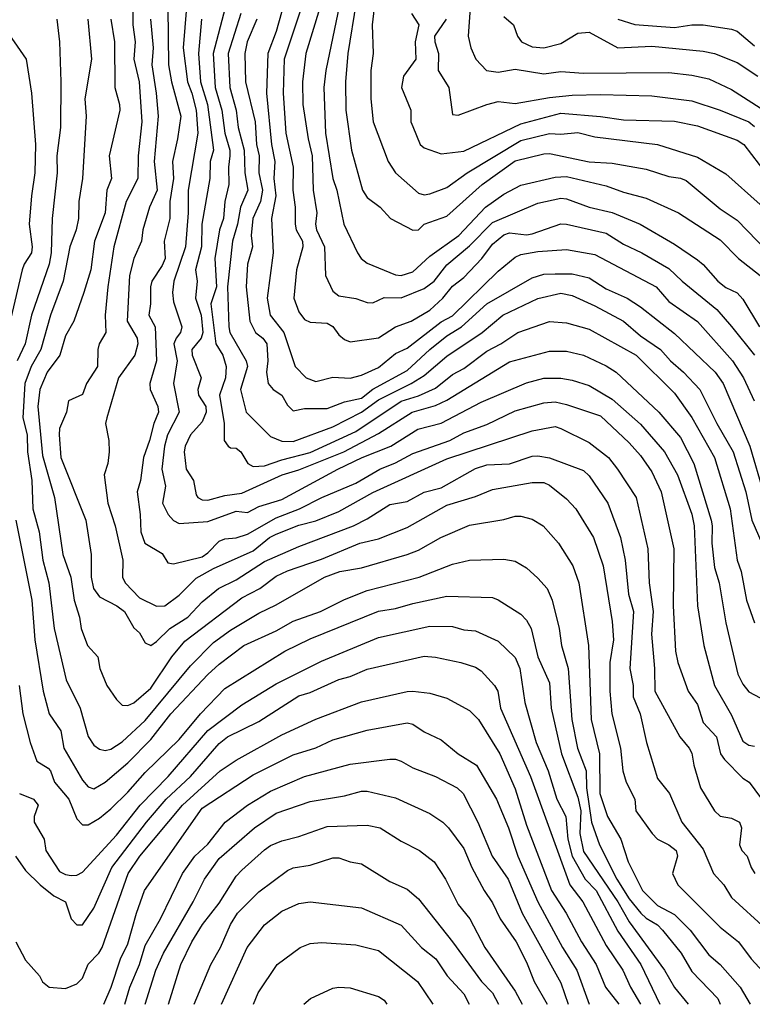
# Model space of a CAD drawing. Header units: metres. Extents: x -46681 to -43747, y -240911 to -237677.
# Tile 384 of 656: x -44017 to -43952, y -240911 to -240824. Entities that reach past the tile are written whole.
import ezdxf

# ---------------------------------------------------------------- set-up
doc = ezdxf.new("R2010")
doc.units = ezdxf.units.M
doc.layers.add('CONTOUR_INDEX', color=1, linetype='Continuous')
doc.layers.add('CONTOUR_INTER', color=3, linetype='Continuous')

msp = doc.modelspace()

# ---------------------------------------------------------------- linework, layer by layer
at = {"layer": 'CONTOUR_INDEX'}
for points, elevation in [([(-43988.377, -240822.02), (-43989.732, -240828.52), (-43989.911, -240830.02), (-43989.74, -240834.02), (-43989.095, -240838.008), (-43988.75, -240839.02), (-43988.155, -240842.02), (-43986.952, -240844.52), (-43986.624, -240845.02), (-43986.095, -240845.439), (-43983.595, -240846.468), (-43983.095, -240846.518), (-43982.095, -240846.19), (-43980.595, -240844.831), (-43978.055, -240843.02), (-43975.704, -240840.52), (-43974.095, -240839.368), (-43972.595, -240838.578), (-43969.595, -240837.885), (-43968.595, -240837.844), (-43965.095, -240838.642), (-43963.595, -240839.218), (-43961.595, -240839.725), (-43958.752, -240841.02), (-43955.095, -240843.397), (-43953.486, -240845.02), (-43951.595, -240846.519)], 110), ([(-43977.053, -240823.02), (-43977.235, -240825.52), (-43976.984, -240826.52), (-43976.547, -240827.52), (-43975.609, -240828.52), (-43974.595, -240828.67), (-43973.095, -240828.417), (-43970.595, -240828.829), (-43969.095, -240828.597), (-43967.095, -240828.751), (-43959.595, -240828.708), (-43957.595, -240828.938), (-43956.095, -240829.262), (-43954.095, -240830.197), (-43951.595, -240831.788)], 105), ([(-43997.197, -240823.52), (-43998.294, -240827.02), (-43998.146, -240830.02), (-43997.596, -240832.02), (-43997.407, -240833.52), (-43996.908, -240835.52), (-43996.821, -240837.52), (-43996.563, -240839.02), (-43997.228, -240840.52), (-43997.465, -240842.02), (-43997.906, -240843.52), (-43998.365, -240847.52), (-43998.242, -240851.02), (-43998.145, -240851.52), (-43996.727, -240854.02), (-43996.599, -240854.52), (-43997.204, -240856.52), (-43996.707, -240858.52), (-43994.595, -240860.649), (-43993.595, -240861.063), (-43992.595, -240861.112), (-43989.095, -240859.809), (-43986.595, -240858.536), (-43985.095, -240857.443), (-43982.241, -240856.02), (-43981.095, -240855.303), (-43979.095, -240853.595), (-43975.988, -240851.52), (-43974.171, -240850.02), (-43971.095, -240848.55), (-43969.095, -240848.068), (-43968.095, -240848.266), (-43966.095, -240849.187), (-43963.595, -240850.548), (-43962.095, -240851.823), (-43960.337, -240853.02), (-43959.466, -240854.02), (-43958.304, -240855.02), (-43956.875, -240856.52), (-43955.39, -240859.52), (-43953.969, -240862.02), (-43952.845, -240865.52), (-43952.315, -240868.02), (-43951.44, -240870.02)], 115), ([(-44018.095, -240824.583), (-44016.038, -240827.52), (-44015.559, -240830.52), (-44015.21, -240835.02), (-44015.272, -240837.52), (-44015.576, -240839.52), (-44015.758, -240842.02), (-44015.498, -240844.02), (-44015.554, -240844.52), (-44016.216, -240845.52), (-44016.378, -240846.02), (-44017.78, -240852.02)], 125), ([(-44005.127, -240824.02), (-44004.883, -240826.52), (-44005.01, -240828.02), (-44004.61, -240830.52), (-44004.459, -240832.52), (-44004.787, -240836.52), (-44004.538, -240839.02), (-44005.194, -240840.52), (-44005.793, -240842.52), (-44005.91, -240843.52), (-44006.579, -240845.02), (-44006.956, -240846.52), (-44007.168, -240850.52), (-44006.29, -240852.02), (-44006.228, -240852.52), (-44006.505, -240853.52), (-44007.927, -240855.52), (-44008.949, -240859.02), (-44009.069, -240859.52), (-44008.769, -240861.02), (-44008.735, -240862.02), (-44008.873, -240863.02), (-44009.197, -240864.02), (-44008.865, -240866.52), (-44008.215, -240868.52), (-44007.547, -240871.52), (-44007.583, -240873.02), (-44007.348, -240873.52), (-44006.095, -240874.841), (-44004.595, -240875.566), (-44003.863, -240875.52), (-44002.595, -240874.586), (-44001.095, -240873.107), (-43999.595, -240872.263), (-43996.095, -240870.698), (-43994.68, -240869.52), (-43994.095, -240869.225), (-43992.095, -240868.439), (-43990.595, -240868.053), (-43988.595, -240867.246), (-43985.595, -240865.571), (-43979.095, -240862.626), (-43971.595, -240860.166), (-43969.595, -240859.794), (-43969.095, -240859.949), (-43966.595, -240861.194), (-43964.9, -240862.52), (-43964.1, -240863.52), (-43962.48, -240866.02), (-43961.454, -240870.52), (-43961.342, -240873.52), (-43960.984, -240876.02), (-43961.114, -240878.02), (-43960.858, -240881.02), (-43960.821, -240883.02), (-43958.646, -240887.02), (-43957.822, -240888.02), (-43957.595, -240888.473), (-43957.416, -240889.52), (-43956.82, -240891.52), (-43955.595, -240893.54), (-43955.095, -240893.996), (-43954.095, -240894.175), (-43953.415, -240894.52), (-43953.234, -240895.02), (-43953.407, -240896.52), (-43953.205, -240897.02), (-43952.731, -240897.52), (-43952.374, -240898.52), (-43952.055, -240899.02)], 120), ([(-44016.658, -240882.52), (-44016.323, -240885.02), (-44015.688, -240887.52), (-44015.095, -240889.176), (-44014.095, -240889.771), (-44013.907, -240890.02), (-44013.539, -240891.02), (-44012.294, -240892.52), (-44011.595, -240894.232), (-44011.095, -240894.77), (-44010.595, -240894.755), (-44009.595, -240894.168), (-44008.595, -240893.368), (-44007.095, -240891.883), (-44005.595, -240890.162), (-44002.595, -240887.264), (-44000.741, -240885.02), (-43998.595, -240882.799), (-43993.327, -240879.52), (-43991.095, -240878.433), (-43985.095, -240875.995), (-43983.595, -240875.773), (-43982.095, -240875.323), (-43979.095, -240874.695), (-43975.095, -240874.803), (-43974.595, -240874.991), (-43972.595, -240876.272), (-43972.095, -240876.788), (-43971.706, -240877.52), (-43971.101, -240880.02), (-43970.095, -240882.295), (-43969.94, -240884.52), (-43969.025, -240888.52), (-43967.595, -240892.337), (-43967.338, -240893.52), (-43967.432, -240895.52), (-43967.095, -240897.11), (-43964.095, -240901.533), (-43963.095, -240903.277), (-43959.982, -240907.52), (-43959.095, -240909.047), (-43957.915, -240910.52)], 125), ([(-44007.372, -240910.52), (-44006.945, -240909.02), (-44006.09, -240907.02), (-44005.595, -240905.35), (-44004.25, -240903.02), (-44002.316, -240899.02), (-44001.222, -240897.52), (-44000.095, -240896.453), (-43998.571, -240894.52), (-43996.595, -240893.044), (-43994.595, -240891.798), (-43991.595, -240890.523), (-43987.595, -240889.421), (-43984.095, -240888.989), (-43983.595, -240889.003), (-43983.095, -240889.181), (-43982.095, -240889.763), (-43980.095, -240890.519), (-43978.199, -240891.52), (-43977.654, -240892.02), (-43976.369, -240894.52), (-43975.106, -240897.52), (-43973.718, -240899.52), (-43972.478, -240902.52), (-43969.095, -240908.642), (-43968.434, -240910.52)], 130), ([(-43996.065, -240910.52), (-43995.675, -240909.52), (-43993.994, -240907.02), (-43991.986, -240905.52), (-43991.095, -240905.173), (-43990.095, -240905.087), (-43987.095, -240905.29), (-43985.095, -240905.8), (-43981.687, -240908.52), (-43980.323, -240910.52)], 135)]:
    msp.add_lwpolyline(points, dxfattribs=dict(at, elevation=elevation))
at = {"layer": 'CONTOUR_INTER'}
for points, elevation in [([(-44001.632, -240819.02), (-44002.24, -240826.52), (-44001.872, -240829.52), (-44001.483, -240830.52), (-44001.119, -240832.02), (-44000.966, -240834.02), (-44001.818, -240839.02), (-44001.821, -240841.02), (-44002.044, -240844.02), (-44003.063, -240847.02), (-44003.196, -240848.02), (-44003.095, -240848.842), (-44002.378, -240851.02), (-44002.481, -240851.52), (-44002.875, -240852.02), (-44003.07, -240852.52), (-44002.788, -240854.02), (-44003.1, -240856.02), (-44002.609, -240858.52), (-44003.633, -240860.52), (-44003.899, -240861.52), (-44004.116, -240863.52), (-44003.8, -240865.02), (-44004.068, -240866.52), (-44003.57, -240867.52), (-44003.095, -240868.039), (-44002.595, -240868.298), (-44000.095, -240868.135), (-43997.595, -240867.228), (-43996.595, -240867.328), (-43995.595, -240866.807), (-43993.595, -240866.208), (-43988.674, -240863.52), (-43986.545, -240862.52), (-43984.005, -240861.52), (-43981.648, -240860.02), (-43979.595, -240859.493), (-43976.095, -240857.655), (-43972.095, -240855.936), (-43970.595, -240855.529), (-43969.095, -240855.544), (-43968.095, -240855.702), (-43966.595, -240856.171), (-43964.595, -240857.397), (-43962.095, -240859.57), (-43959.992, -240862.02), (-43958.835, -240864.02), (-43957.595, -240867.472), (-43957.375, -240868.52), (-43957.091, -240875.52), (-43956.531, -240879.02), (-43955.595, -240882.524), (-43954.095, -240885.138), (-43953.095, -240887.408), (-43952.595, -240887.771), (-43952.095, -240887.867)], 118), ([(-44006.651, -240820.02), (-44006.656, -240824.52), (-44006.475, -240826.02), (-44006.59, -240827.52), (-44006.126, -240829.52), (-44005.88, -240833.02), (-44006.211, -240836.02), (-44006.242, -240838.02), (-44007.261, -240840.02), (-44008.334, -240844.02), (-44008.878, -240847.52), (-44009.094, -240850.02), (-44009.046, -240851.52), (-44009.615, -240852.52), (-44009.751, -240853.02), (-44009.771, -240854.52), (-44010.732, -240856.02), (-44011.095, -240856.977), (-44012.324, -240857.52), (-44012.484, -240858.52), (-44013.095, -240859.968), (-44013.145, -240860.52), (-44012.988, -240862.52), (-44010.786, -240868.02), (-44010.33, -240871.02), (-44010.32, -240873.02), (-44010.109, -240874.02), (-44009.595, -240874.74), (-44008.071, -240875.52), (-44007.401, -240876.02), (-44006.595, -240877.452), (-44006.095, -240877.895), (-44005.595, -240878.785), (-44005.095, -240879.004), (-44004.595, -240878.664), (-44003.418, -240877.52), (-44001.828, -240876.52), (-44000.595, -240875.183), (-43999.147, -240874.02), (-43997.595, -240873.235), (-43995.095, -240871.631), (-43992.095, -240870.308), (-43987.308, -240868.52), (-43986.095, -240867.903), (-43984.095, -240866.622), (-43982.595, -240866.364), (-43981.095, -240865.561), (-43979.595, -240865.177), (-43976.595, -240863.477), (-43975.595, -240863.136), (-43973.595, -240863.055), (-43971.595, -240862.382), (-43971.095, -240862.358), (-43970.095, -240862.528), (-43967.095, -240863.652), (-43966.595, -240864.111), (-43964.949, -240866.52), (-43963.839, -240869.52), (-43963.435, -240871.52), (-43963.153, -240874.52), (-43962.721, -240876.02), (-43963.024, -240881.02), (-43962.73, -240882.52), (-43962.742, -240883.52), (-43962.125, -240885.02), (-43961.577, -240887.52), (-43960.595, -240890.687), (-43959.556, -240892.02), (-43958.462, -240894.52), (-43956.595, -240896.884), (-43955.68, -240899.02), (-43954.785, -240900.02), (-43954.095, -240901.149), (-43951.095, -240903.879)], 121), ([(-43993.099, -240821.52), (-43994.095, -240825.094), (-43994.802, -240827.02), (-43994.933, -240830.52), (-43994.507, -240835.02), (-43994.214, -240836.52), (-43994.288, -240838.02), (-43994.121, -240839.52), (-43994.505, -240841.52), (-43994.335, -240844.52), (-43994.862, -240848.52), (-43994.618, -240850.02), (-43993.414, -240851.52), (-43992.428, -240854.52), (-43991.44, -240855.52), (-43990.595, -240855.833), (-43989.095, -240855.457), (-43987.595, -240855.546), (-43986.595, -240855.264), (-43985.095, -240854.599), (-43983.595, -240853.377), (-43982.595, -240852.912), (-43979.595, -240850.597), (-43978.595, -240850.061), (-43974.595, -240846.142), (-43973.095, -240844.915), (-43972.595, -240844.682), (-43971.095, -240844.406), (-43968.595, -240844.252), (-43966.095, -240844.683), (-43960.73, -240847.52), (-43959.595, -240848.802), (-43957.095, -240850.571), (-43954.013, -240854.02), (-43953.036, -240855.52), (-43952.12, -240857.52)], 113), ([(-44003.608, -240823.02), (-44003.53, -240828.02), (-44003.268, -240829.52), (-44002.462, -240832.52), (-44002.734, -240834.52), (-44003.189, -240836.52), (-44003.089, -240838.02), (-44003.429, -240840.02), (-44003.431, -240841.52), (-44003.912, -240843.52), (-44003.842, -240845.02), (-44004.095, -240845.652), (-44004.987, -240847.02), (-44005.12, -240847.52), (-44005.112, -240849.02), (-44005.25, -240850.02), (-44004.705, -240851.02), (-44004.606, -240854.02), (-44005.17, -240856.02), (-44005.148, -240856.52), (-44004.461, -240858.02), (-44004.413, -240858.52), (-44004.84, -240859.52), (-44005.195, -240861.02), (-44005.729, -240862.52), (-44005.994, -240864.52), (-44006.298, -240865.52), (-44006.021, -240867.52), (-44005.971, -240869.02), (-44005.619, -240870.02), (-44004.095, -240870.927), (-44003.595, -240871.745), (-44003.095, -240871.837), (-44000.595, -240871.223), (-44000.095, -240870.89), (-43999.095, -240869.84), (-43998.595, -240869.638), (-43997.595, -240869.557), (-43996.595, -240869.244), (-43994.095, -240867.8), (-43992.034, -240867.02), (-43990.073, -240866.02), (-43987.095, -240864.748), (-43984.993, -240863.52), (-43983.595, -240862.96), (-43982.095, -240862.148), (-43978.824, -240861.02), (-43977.595, -240860.326), (-43975.595, -240859.613), (-43973.095, -240858.417), (-43970.595, -240857.706), (-43969.595, -240857.632), (-43968.595, -240857.841), (-43965.595, -240858.851), (-43963.095, -240861.204), (-43962.095, -240862.33), (-43961.095, -240863.777), (-43960.271, -240865.52), (-43959.17, -240870.52), (-43959.218, -240875.52), (-43959.033, -240879.52), (-43958.808, -240880.52), (-43957.914, -240883.02), (-43957.095, -240884.193), (-43956.595, -240885.769), (-43955.433, -240887.02), (-43955.067, -240888.52), (-43954.725, -240889.02), (-43953.095, -240890.677), (-43952.539, -240891.02), (-43951.059, -240893.02)], 119), ([(-43998.569, -240823.02), (-43999.612, -240827.02), (-43999.434, -240830.02), (-43998.844, -240832.02), (-43998.605, -240834.02), (-43998.153, -240835.52), (-43998.145, -240836.02), (-43998.274, -240837.02), (-43998.233, -240838.52), (-43998.586, -240840.02), (-43998.722, -240841.52), (-43999.053, -240842.52), (-43999.475, -240845.02), (-43999.336, -240847.52), (-43999.81, -240849.02), (-43999.37, -240852.52), (-43998.754, -240853.52), (-43998.476, -240854.52), (-43998.541, -240855.52), (-43999.05, -240857.02), (-43998.66, -240859.52), (-43998.64, -240861.02), (-43998.313, -240861.52), (-43998.095, -240861.661), (-43997.595, -240861.674), (-43997.173, -240862.02), (-43996.585, -240863.02), (-43996.095, -240863.307), (-43995.095, -240863.247), (-43993.595, -240862.716), (-43991.095, -240862.08), (-43987.095, -240860.213), (-43983.095, -240857.572), (-43981.595, -240857.092), (-43980.095, -240856.412), (-43978.595, -240855.207), (-43977.595, -240854.703), (-43975.595, -240853.163), (-43974.366, -240852.52), (-43972.857, -240851.52), (-43970.095, -240850.556), (-43968.595, -240850.693), (-43966.595, -240851.233), (-43962.478, -240853.52), (-43959.095, -240856.844), (-43957.595, -240859.001), (-43955.606, -240862.52), (-43954.209, -240867.02), (-43953.615, -240871.52), (-43953.261, -240872.52), (-43952.78, -240875.02), (-43952.087, -240877.02)], 116), ([(-43991.717, -240822.52), (-43993.373, -240827.52), (-43993.469, -240830.52), (-43993.242, -240834.02), (-43992.591, -240837.02), (-43992.61, -240839.02), (-43992.407, -240840.52), (-43992.408, -240842.02), (-43992.33, -240842.52), (-43991.779, -240843.52), (-43991.732, -240844.02), (-43992.308, -240846.02), (-43992.528, -240848.52), (-43992.095, -240849.728), (-43991.595, -240850.379), (-43991.095, -240850.617), (-43989.595, -240850.717), (-43989.095, -240851.01), (-43988.595, -240851.738), (-43988.095, -240852.156), (-43987.595, -240852.336), (-43985.095, -240851.986), (-43983.595, -240851.034), (-43982.228, -240850.52), (-43980.595, -240849.564), (-43979.455, -240848.52), (-43978.595, -240847.467), (-43977.595, -240846.705), (-43976.039, -240845.02), (-43975.095, -240843.783), (-43974.095, -240842.95), (-43973.595, -240842.79), (-43972.095, -240842.943), (-43971.595, -240842.859), (-43969.095, -240841.995), (-43968.595, -240842.009), (-43965.095, -240842.813), (-43963.595, -240843.784), (-43961.985, -240844.52), (-43959.595, -240845.904), (-43958.448, -240847.02), (-43955.403, -240849.52), (-43954.095, -240850.99), (-43952.091, -240853.52)], 112), ([(-43990.243, -240823.02), (-43991.466, -240827.02), (-43991.758, -240829.52), (-43991.747, -240831.52), (-43991.289, -240834.52), (-43990.925, -240836.02), (-43990.823, -240839.02), (-43990.517, -240841.02), (-43990.641, -240842.02), (-43990.55, -240842.52), (-43989.827, -240844.02), (-43989.756, -240846.52), (-43989.095, -240847.91), (-43988.595, -240848.32), (-43987.095, -240848.554), (-43986.095, -240848.895), (-43985.595, -240848.91), (-43984.595, -240848.455), (-43983.095, -240848.476), (-43981.095, -240847.662), (-43980.224, -240847.02), (-43979.095, -240845.589), (-43977.095, -240843.911), (-43975.095, -240841.871), (-43971.095, -240840.181), (-43969.095, -240839.74), (-43968.595, -240839.792), (-43966.614, -240840.52), (-43964.595, -240840.984), (-43962.132, -240842.02), (-43959.095, -240843.77), (-43957.095, -240845.152), (-43956.595, -240845.55), (-43955.315, -240847.02), (-43954.595, -240847.578), (-43953.595, -240848.05), (-43953.095, -240848.592), (-43951.644, -240851.02)], 111), ([(-43987.055, -240822.52), (-43987.793, -240827.02), (-43988.006, -240829.52), (-43987.963, -240832.02), (-43987.472, -240835.52), (-43986.499, -240839.02), (-43986.095, -240839.689), (-43984.952, -240840.52), (-43984.032, -240841.52), (-43982.095, -240842.529), (-43981.595, -240842.506), (-43981.083, -240842.02), (-43979.095, -240841.311), (-43976.007, -240838.52), (-43973.095, -240836.446), (-43970.595, -240835.849), (-43970.095, -240835.821), (-43966.595, -240836.537), (-43964.595, -240836.662), (-43961.595, -240837.191), (-43959.595, -240837.845), (-43958.595, -240837.982), (-43958.095, -240838.179), (-43955.095, -240840.667), (-43953.595, -240841.665), (-43950.095, -240845.291)], 109), ([(-43985.482, -240823.02), (-43985.659, -240824.52), (-43985.57, -240827.02), (-43985.764, -240828.52), (-43985.763, -240831.02), (-43985.563, -240833.02), (-43984.258, -240836.52), (-43983.595, -240837.513), (-43981.595, -240839.292), (-43981.095, -240839.445), (-43980.595, -240839.363), (-43979.095, -240838.804), (-43977.311, -240837.52), (-43972.595, -240834.673), (-43970.095, -240834.048), (-43969.095, -240834.108), (-43967.595, -240833.977), (-43966.095, -240834.35), (-43960.595, -240835.029), (-43957.095, -240836.148), (-43954.595, -240837.587), (-43951.595, -240840.295)], 108), ([(-43982.19, -240823.52), (-43981.545, -240824.52), (-43981.889, -240826.02), (-43981.818, -240827.52), (-43982.898, -240829.02), (-43983.084, -240830.02), (-43982.25, -240832.02), (-43982.249, -240833.02), (-43982.095, -240833.431), (-43981.442, -240835.02), (-43981.095, -240835.313), (-43979.595, -240835.835), (-43977.595, -240835.601), (-43972.595, -240833.22), (-43969.095, -240832.272), (-43965.595, -240832.551), (-43963.595, -240832.859), (-43959.095, -240832.959), (-43957.095, -240833.396), (-43953.595, -240834.633), (-43953.035, -240835.02), (-43950.333, -240838.52)], 107), ([(-43974.095, -240823.778), (-43973.257, -240824.52), (-43972.907, -240825.52), (-43972.537, -240826.02), (-43971.595, -240826.452), (-43970.595, -240826.523), (-43969.095, -240826.158), (-43967.595, -240825.246), (-43966.595, -240825.15), (-43964.095, -240826.522), (-43961.095, -240826.387), (-43956.595, -240826.838), (-43955.595, -240827.029), (-43953.595, -240827.822), (-43951.798, -240829.02)], 104), ([(-44013.331, -240824.02), (-44013.103, -240826.02), (-44013.003, -240829.52), (-44013.014, -240833.52), (-44013.346, -240836.02), (-44013.326, -240837.52), (-44013.747, -240841.52), (-44013.839, -240844.52), (-44014.027, -240845.52), (-44015.568, -240850.02), (-44016.136, -240852.52), (-44016.816, -240854.02)], 124), ([(-44010.626, -240824.02), (-44010.294, -240827.52), (-44010.891, -240831.02), (-44010.776, -240832.52), (-44011.081, -240838.02), (-44011.416, -240840.02), (-44011.448, -240841.52), (-44011.648, -240842.52), (-44012.198, -240844.02), (-44012.782, -240847.02), (-44013.891, -240850.02), (-44014.756, -240853.02), (-44015.592, -240854.52), (-44016.144, -240856.02), (-44016.33, -240859.02), (-44015.948, -240860.52), (-44015.912, -240862.02), (-44015.531, -240864.52), (-44015.438, -240867.02), (-44014.896, -240869.02), (-44014.574, -240871.52), (-44014.058, -240873.52), (-44013.563, -240877.52), (-44012.527, -240882.02), (-44011.291, -240884.52), (-44010.595, -240886.995), (-44010.095, -240887.753), (-44009.595, -240888.129), (-44009.095, -240888.247), (-44008.595, -240888.107), (-44007.595, -240887.476), (-44005.595, -240885.612), (-44001.595, -240880.786), (-43999.595, -240878.738), (-43998.095, -240877.673), (-43995.595, -240876.172), (-43994.095, -240875.454), (-43989.846, -240873.02), (-43988.5, -240872.52), (-43986.595, -240872.18), (-43982.595, -240871.037), (-43981.595, -240870.63), (-43979.639, -240869.52), (-43977.095, -240868.45), (-43974.095, -240867.951), (-43973.095, -240867.661), (-43972.595, -240867.65), (-43971.595, -240867.927), (-43970.644, -240868.52), (-43969.297, -240870.02), (-43968.039, -240872.02), (-43967.518, -240873.52), (-43966.66, -240879.02), (-43966.433, -240885.52), (-43965.695, -240888.52), (-43965.658, -240892.02), (-43965, -240894.02), (-43963.811, -240896.02), (-43963.19, -240898.02), (-43961.916, -240900.52), (-43960.595, -240901.847), (-43959.095, -240902.623), (-43957.739, -240904.02), (-43956.095, -240906.176), (-43955.095, -240907.02), (-43953.331, -240909.02), (-43952.459, -240910.52)], 123), ([(-44008.596, -240824.02), (-44008.293, -240826.02), (-44008.254, -240830.02), (-44007.828, -240831.52), (-44007.822, -240832.02), (-44008.759, -240836.02), (-44008.545, -240838.02), (-44008.961, -240839.02), (-44009.091, -240841.02), (-44010.046, -240843.52), (-44010.361, -240846.02), (-44010.986, -240848.02), (-44011.839, -240850.52), (-44012.595, -240851.836), (-44013.088, -240853.52), (-44014.182, -240855.02), (-44014.83, -240856.52), (-44014.998, -240858.02), (-44014.595, -240862.344), (-44013.553, -240866.02), (-44012.803, -240871.02), (-44012.125, -240873.02), (-44011.815, -240875.02), (-44011.35, -240876.52), (-44011.215, -240877.52), (-44010.656, -240879.02), (-44009.757, -240880.02), (-44009.556, -240881.02), (-44008.947, -240882.52), (-44008.095, -240883.767), (-44007.595, -240884.25), (-44007.095, -240884.275), (-44006.595, -240884.049), (-44005.095, -240882.773), (-44003.259, -240880.02), (-44002.095, -240878.62), (-43997.095, -240874.828), (-43995.528, -240874.02), (-43994.095, -240872.926), (-43993.095, -240872.449), (-43990.095, -240871.442), (-43986.74, -240870.02), (-43985.095, -240869.657), (-43982.595, -240868.665), (-43979.095, -240866.691), (-43976.595, -240865.926), (-43975.095, -240865.313), (-43971.595, -240864.695), (-43970.595, -240864.702), (-43970.095, -240864.941), (-43968.595, -240866.133), (-43967.763, -240867.02), (-43966.222, -240869.52), (-43965.358, -240872.02), (-43964.595, -240876.902), (-43964.468, -240878.52), (-43964.773, -240880.52), (-43964.785, -240883.02), (-43964.609, -240885.02), (-43963.841, -240888.02), (-43963.648, -240890.02), (-43963.35, -240891.02), (-43962.596, -240892.52), (-43962.491, -240893.52), (-43961.071, -240895.52), (-43960.595, -240896.014), (-43959.604, -240896.52), (-43958.963, -240897.02), (-43958.849, -240897.52), (-43959.287, -240899.02), (-43958.82, -240900.02), (-43955.095, -240903.744), (-43953.497, -240905.02), (-43952.368, -240906.52), (-43950.595, -240908.455)], 122), ([(-44000.644, -240824.02), (-44000.895, -240827.02), (-44000.734, -240829.52), (-44000.116, -240831.52), (-43999.584, -240835.52), (-43999.873, -240836.52), (-43999.894, -240838.02), (-44000.602, -240842.02), (-44000.637, -240844.02), (-44001.177, -240846.02), (-44001.023, -240847.02), (-44001.159, -240848.52), (-44000.671, -240850.02), (-44000.509, -240851.52), (-44000.656, -240852.02), (-44001.496, -240853.02), (-44001.474, -240853.52), (-44000.662, -240855.52), (-44000.951, -240856.52), (-44000.914, -240857.02), (-44000.27, -240858.02), (-44000.223, -240858.52), (-44000.595, -240859.385), (-44001.595, -240860.506), (-44002.064, -240861.52), (-44002.149, -240862.02), (-44001.999, -240863.52), (-44001.357, -240864.52), (-44001.095, -240865.779), (-44000.967, -240866.02), (-44000.595, -240866.209), (-44000.095, -240866.249), (-43998.595, -240865.854), (-43997.095, -240865.65), (-43993.557, -240864.02), (-43992.095, -240863.583), (-43988.148, -240862.02), (-43985.095, -240860.393), (-43982.138, -240858.52), (-43980.095, -240857.953), (-43979.095, -240857.469), (-43973.595, -240854.105), (-43970.095, -240853.172), (-43968.595, -240853.174), (-43967.095, -240853.526), (-43965.095, -240854.452), (-43964.228, -240855.02), (-43960.491, -240858.52), (-43958.595, -240860.737), (-43957.399, -240863.02), (-43955.895, -240868.02), (-43955.788, -240868.52), (-43955.833, -240870.02), (-43955.595, -240872.171), (-43955.182, -240873.52), (-43954.61, -240877.02), (-43953.547, -240881.52), (-43953.095, -240882.406), (-43952.595, -240883.076), (-43951.595, -240883.617)], 117), ([(-43995.79, -240824.02), (-43996.619, -240826.02), (-43996.841, -240827.02), (-43996.776, -240829.52), (-43995.921, -240833.02), (-43995.808, -240835.02), (-43995.575, -240836.02), (-43995.603, -240837.52), (-43995.271, -240839.02), (-43995.464, -240840.02), (-43996.142, -240841.52), (-43996.282, -240843.02), (-43996.17, -240844.02), (-43996.588, -240845.52), (-43996.717, -240847.52), (-43996.395, -240850.52), (-43995.886, -240851.52), (-43995.26, -240852.02), (-43994.892, -240852.52), (-43994.813, -240854.02), (-43994.924, -240855.02), (-43994.783, -240856.02), (-43994.338, -240856.52), (-43993.592, -240857.02), (-43993.095, -240857.919), (-43992.595, -240858.422), (-43991.595, -240858.2), (-43989.595, -240858.194), (-43988.095, -240857.613), (-43986.595, -240857.285), (-43985.595, -240856.497), (-43982.595, -240854.864), (-43980.595, -240853.026), (-43979.095, -240851.825), (-43977.824, -240851.02), (-43975.595, -240849.018), (-43971.595, -240846.724), (-43970.595, -240846.414), (-43969.595, -240846.372), (-43968.095, -240846.382), (-43966.595, -240846.734), (-43965.095, -240847.684), (-43963.251, -240848.52), (-43962.095, -240849.283), (-43959.095, -240851.621), (-43955.532, -240855.02), (-43954.834, -240856.02), (-43952.495, -240861.52), (-43950.095, -240869.705)], 114), ([(-43979.159, -240824.02), (-43980.182, -240825.52), (-43980.152, -240826.02), (-43979.831, -240827.02), (-43979.87, -240828.52), (-43978.927, -240830.02), (-43978.595, -240832.391), (-43978.095, -240832.446), (-43975.595, -240831.507), (-43974.595, -240831.253), (-43973.095, -240831.416), (-43970.095, -240830.885), (-43968.095, -240830.68), (-43965.595, -240830.619), (-43961.095, -240830.762), (-43957.595, -240831.186), (-43955.095, -240832.013), (-43952.595, -240833.039), (-43952.095, -240833.441)], 106), ([(-43964.095, -240824.027), (-43962.595, -240824.471), (-43959.095, -240824.751), (-43957.595, -240824.522), (-43956.595, -240824.521), (-43954.095, -240824.886), (-43953.595, -240825.056), (-43952.095, -240826.356)], 103), ([(-44016.942, -240868.02), (-44015.537, -240875.02), (-44015.279, -240878.52), (-44014.548, -240883.02), (-44014.022, -240885.02), (-44012.993, -240886.52), (-44012.727, -240888.02), (-44011.095, -240890.827), (-44010.595, -240891.431), (-44010.095, -240891.6), (-44009.095, -240891.02), (-44007.095, -240889.308), (-44005.095, -240887.267), (-44003.337, -240885.02), (-44000.095, -240881.567), (-43999.095, -240880.643), (-43996.929, -240879.02), (-43994.095, -240877.74), (-43992.595, -240876.872), (-43990.199, -240876.02), (-43988.095, -240874.985), (-43986.095, -240874.192), (-43981.533, -240873.02), (-43978.595, -240871.88), (-43977.095, -240871.529), (-43974.095, -240871.42), (-43973.095, -240871.595), (-43972.095, -240872.197), (-43971.095, -240873.091), (-43970.298, -240874.02), (-43969.85, -240875.02), (-43969.241, -240877.52), (-43969.024, -240879.02), (-43968.443, -240881.02), (-43968.119, -240885.52), (-43967.624, -240888.02), (-43966.86, -240890.02), (-43966.846, -240891.52), (-43966.407, -240894.52), (-43965.695, -240896.52), (-43964.182, -240899.52), (-43963.095, -240901.261), (-43962.069, -240902.52), (-43961.595, -240902.962), (-43960.595, -240903.55), (-43960.161, -240904.02), (-43958.519, -240906.02), (-43957.595, -240907.637), (-43955.314, -240910.02), (-43955.101, -240910.52)], 124), ([(-44016.62, -240892.02), (-44015.383, -240892.52), (-44014.98, -240893.02), (-44015.346, -240894.02), (-44015.32, -240894.52), (-44014.468, -240896.02), (-44014.322, -240897.02), (-44013.095, -240898.865), (-44012.595, -240899.132), (-44012.095, -240899.203), (-44011.595, -240899.181), (-44011.095, -240898.928), (-44008.095, -240895.667), (-44006.04, -240893.02), (-44003.575, -240890.52), (-44000.095, -240886.483), (-43997.095, -240884.228), (-43994.095, -240882.393), (-43990.095, -240880.393), (-43985.095, -240878.312), (-43980.595, -240877.309), (-43978.595, -240877.356), (-43977.595, -240877.645), (-43976.595, -240877.722), (-43974.595, -240878.636), (-43973.095, -240880.06), (-43972.7, -240881.02), (-43972.256, -240884.02), (-43971.265, -240887.52), (-43970.214, -240890.02), (-43969.427, -240892.52), (-43968.662, -240894.02), (-43968.484, -240896.02), (-43968.081, -240897.52), (-43966.966, -240899.52), (-43965.995, -240900.52), (-43964.095, -240904.111), (-43962.059, -240907.02), (-43960.4, -240910.52)], 126), ([(-44016.973, -240897.52), (-44016.095, -240898.783), (-44014.811, -240900.02), (-44013.595, -240900.985), (-44012.592, -240901.52), (-44012.078, -240903.02), (-44011.595, -240903.539), (-44011.095, -240903.548), (-44010.095, -240902.09), (-44008.504, -240898.52), (-44005.467, -240894.52), (-44003.741, -240892.52), (-44001.602, -240890.52), (-43999.095, -240887.624), (-43998.364, -240887.02), (-43995.595, -240885.693), (-43992.095, -240883.447), (-43991.095, -240883.152), (-43988.595, -240882.009), (-43987.595, -240881.735), (-43986.095, -240881.093), (-43981.095, -240879.96), (-43980.095, -240880.049), (-43977.88, -240880.52), (-43976.595, -240880.927), (-43976.095, -240881.242), (-43974.92, -240882.52), (-43974.634, -240883.02), (-43974.376, -240884.52), (-43971.738, -240890.52), (-43968.297, -240900.02), (-43967.157, -240901.52), (-43965.095, -240905.352), (-43963.651, -240907.52), (-43962.971, -240909.02), (-43962.095, -240910.52)], 127), ([(-44016.929, -240905.02), (-44016.095, -240906.64), (-44014.859, -240908.02), (-44014.595, -240908.533), (-44014.016, -240909.02), (-44012.595, -240909.139), (-44011.595, -240908.712), (-44011.095, -240908.235), (-44010.595, -240906.995), (-44009.667, -240906.02), (-44009.354, -240905.52), (-44007.081, -240899.02), (-44006.059, -240897.52), (-44002.308, -240893.02), (-43999.012, -240890.02), (-43997.595, -240889.09), (-43993.595, -240886.851), (-43990.595, -240885.478), (-43986.595, -240883.971), (-43982.595, -240883.04), (-43982.095, -240883.021), (-43980.595, -240883.202), (-43979.095, -240883.644), (-43977.095, -240884.714), (-43976.305, -240885.52), (-43974.444, -240888.52), (-43973.095, -240891.605), (-43972.095, -240894.798), (-43969.896, -240900.52), (-43968.631, -240902.52), (-43967.285, -240905.02), (-43965.973, -240907.02), (-43965.162, -240909.02), (-43963.987, -240910.52)], 128), ([(-44009.203, -240910.52), (-44008.567, -240909.02), (-44007.745, -240906.52), (-44007.095, -240905.206), (-44006.362, -240902.52), (-44005.636, -240900.52), (-44000.595, -240893.307), (-43996.095, -240890.356), (-43992.595, -240888.619), (-43990.595, -240888.012), (-43989.095, -240887.3), (-43986.095, -240886.434), (-43982.595, -240885.805), (-43982.095, -240885.933), (-43981.095, -240886.586), (-43979.595, -240887.304), (-43978.095, -240888.525), (-43976.508, -240889.52), (-43974.741, -240892.52), (-43973.683, -240895.02), (-43972.865, -240897.52), (-43971.115, -240901.52), (-43968.952, -240905.52), (-43967.696, -240907.52), (-43966.592, -240910.52)], 129), ([(-44005.584, -240910.52), (-44004.653, -240907.52), (-44003.982, -240906.02), (-44001.371, -240901.52), (-44000.364, -240899.52), (-43999.095, -240897.727), (-43995.979, -240895.02), (-43994.095, -240893.749), (-43991.095, -240892.726), (-43988.095, -240892.211), (-43986.595, -240891.792), (-43986.095, -240891.79), (-43983.595, -240892.387), (-43980.595, -240893.775), (-43979.45, -240894.52), (-43978.938, -240895.02), (-43977.595, -240896.843), (-43976.899, -240898.52), (-43975.83, -240900.52), (-43975.095, -240901.614), (-43974.419, -240903.02), (-43973.007, -240905.02), (-43972.095, -240906.807), (-43971.419, -240908.52), (-43970.292, -240910.52)], 131), ([(-44003.543, -240910.52), (-44002.452, -240907.02), (-44001.489, -240905.02), (-44000.554, -240903.52), (-43999.095, -240901.626), (-43997.595, -240899.265), (-43997.095, -240898.736), (-43995.095, -240896.95), (-43994.595, -240896.589), (-43993.595, -240896.153), (-43992.095, -240895.774), (-43989.595, -240894.911), (-43986.095, -240894.785), (-43984.943, -240895.02), (-43983.095, -240896.199), (-43981.489, -240897.02), (-43980.202, -240898.02), (-43979.224, -240899.52), (-43978.095, -240901.749), (-43977.085, -240903.02), (-43975.769, -240905.52), (-43973.095, -240909.356), (-43972.488, -240910.52)], 132), ([(-44001.29, -240910.52), (-43999.832, -240907.02), (-43998.974, -240905.52), (-43998.095, -240903.52), (-43997.47, -240902.52), (-43995.595, -240900.649), (-43993.095, -240898.761), (-43992.595, -240898.526), (-43991.095, -240898.3), (-43989.095, -240897.65), (-43988.595, -240897.651), (-43987.595, -240897.999), (-43986.595, -240898.179), (-43984.095, -240899.722), (-43982.595, -240900.404), (-43981.595, -240901.259), (-43978.595, -240905.034), (-43976.044, -240908.52), (-43975.08, -240909.52), (-43974.576, -240910.52)], 133), ([(-43998.872, -240910.52), (-43996.625, -240905.52), (-43995.095, -240903.549), (-43993.595, -240902.332), (-43992.095, -240901.654), (-43991.095, -240901.51), (-43986.595, -240902.039), (-43983.095, -240903.579), (-43981.309, -240905.52), (-43980.073, -240906.52), (-43979.072, -240908.02), (-43977.595, -240909.614), (-43977.131, -240910.52)], 134), ([(-43991.665, -240910.52), (-43991.058, -240910.02), (-43989.095, -240909.108), (-43988.595, -240909.016), (-43987.595, -240909.081), (-43985.095, -240909.834), (-43984.595, -240910.144), (-43984.371, -240910.52)], 136)]:
    msp.add_lwpolyline(points, dxfattribs=dict(at, elevation=elevation))

doc.saveas('drawing.dxf')
